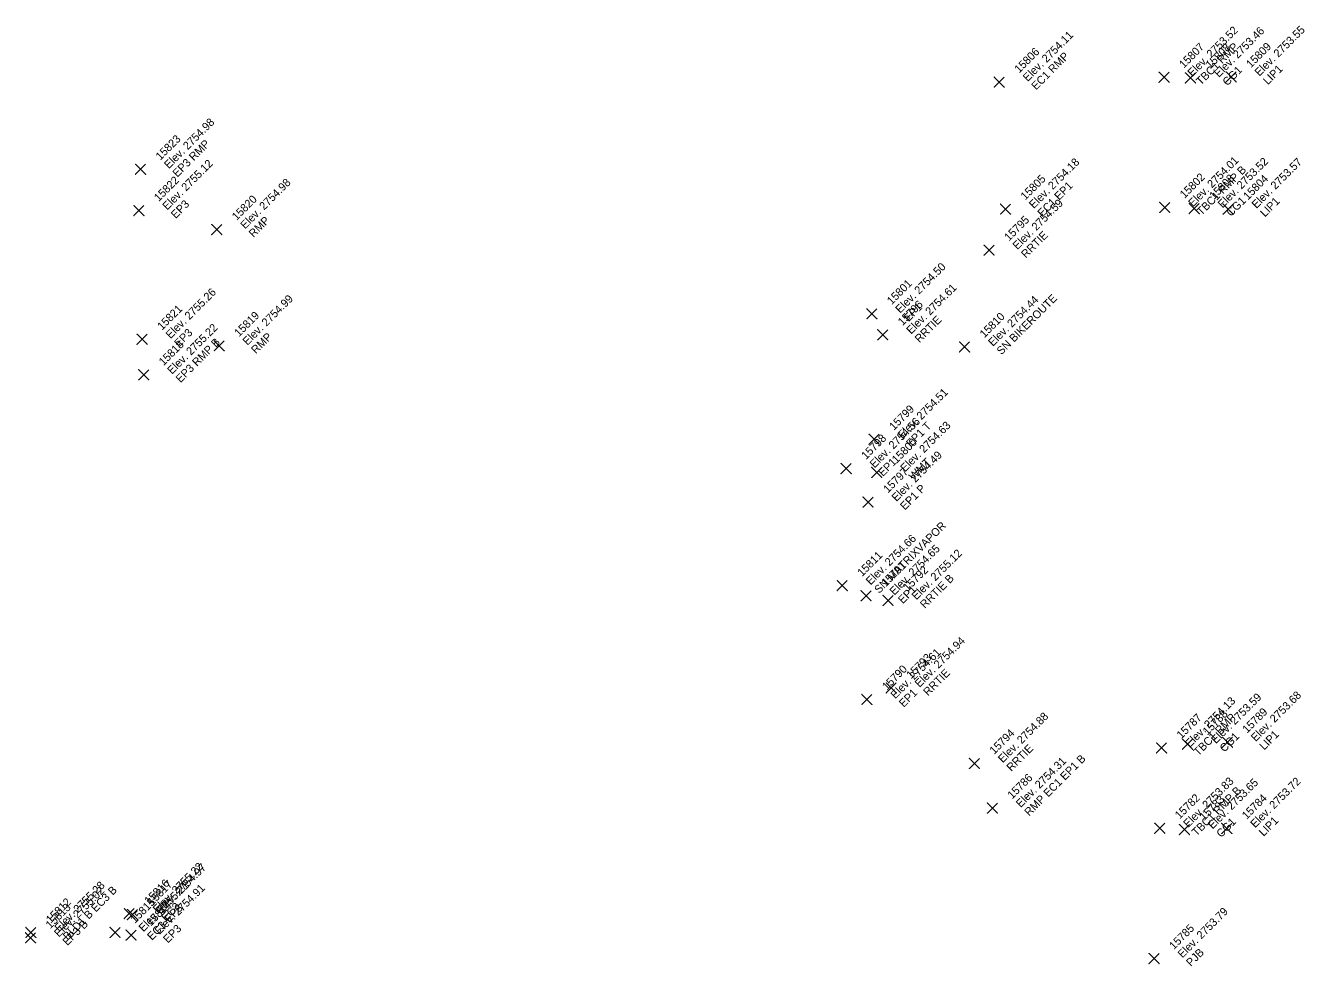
# Model space of a CAD drawing. Extents: x 2493999 to 2503109, y 700767 to 706646.
# Drawn here: x 2502226.75 to 2502265.11, y 704139.16 to 704167.39 of the extents above; entities that cross this region are included whole.
import ezdxf

# ---------------------------------------------------------------- set-up
doc = ezdxf.new("R2010")
doc.units = 0
doc.layers.add('ALG_CL_BLUE_Horiz', color=7, linetype='Continuous')
doc.layers.add('DES_SURFACE_Existing-Ground', color=7, linetype='Continuous')

msp = doc.modelspace()

# ---------------------------------------------------------------- linework, layer by layer
at = {"layer": 'ALG_CL_BLUE_Horiz'}
for points in [[(2502255.957, 704165.693), (2502255.807, 704165.843), (2502255.957, 704165.693), (2502255.807, 704165.543), (2502255.957, 704165.693), (2502256.107, 704165.543), (2502255.957, 704165.693), (2502256.107, 704165.843)], [(2502260.897, 704165.836), (2502260.747, 704165.986), (2502260.897, 704165.836), (2502260.747, 704165.686), (2502260.897, 704165.836), (2502261.047, 704165.686), (2502260.897, 704165.836), (2502261.047, 704165.986)], [(2502261.69, 704165.818), (2502261.54, 704165.968), (2502261.69, 704165.818), (2502261.54, 704165.668), (2502261.69, 704165.818), (2502261.84, 704165.668), (2502261.69, 704165.818), (2502261.84, 704165.968)], [(2502262.907, 704165.849), (2502262.757, 704165.999), (2502262.907, 704165.849), (2502262.757, 704165.699), (2502262.907, 704165.849), (2502263.057, 704165.699), (2502262.907, 704165.849), (2502263.057, 704165.999)], [(2502230.203, 704163.078), (2502230.053, 704163.228), (2502230.203, 704163.078), (2502230.053, 704162.928), (2502230.203, 704163.078), (2502230.353, 704162.928), (2502230.203, 704163.078), (2502230.353, 704163.228)], [(2502230.154, 704161.836), (2502230.004, 704161.986), (2502230.154, 704161.836), (2502230.004, 704161.686), (2502230.154, 704161.836), (2502230.304, 704161.686), (2502230.154, 704161.836), (2502230.304, 704161.986)], [(2502256.144, 704161.881), (2502255.994, 704162.031), (2502256.144, 704161.881), (2502255.994, 704161.731), (2502256.144, 704161.881), (2502256.294, 704161.731), (2502256.144, 704161.881), (2502256.294, 704162.031)], [(2502260.918, 704161.931), (2502260.768, 704162.081), (2502260.918, 704161.931), (2502260.768, 704161.781), (2502260.918, 704161.931), (2502261.068, 704161.781), (2502260.918, 704161.931), (2502261.068, 704162.081)], [(2502261.803, 704161.897), (2502261.653, 704162.047), (2502261.803, 704161.897), (2502261.653, 704161.747), (2502261.803, 704161.897), (2502261.953, 704161.747), (2502261.803, 704161.897), (2502261.953, 704162.047)], [(2502262.818, 704161.884), (2502262.668, 704162.034), (2502262.818, 704161.884), (2502262.668, 704161.734), (2502262.818, 704161.884), (2502262.968, 704161.734), (2502262.818, 704161.884), (2502262.968, 704162.034)], [(2502232.49, 704161.268), (2502232.34, 704161.418), (2502232.49, 704161.268), (2502232.34, 704161.118), (2502232.49, 704161.268), (2502232.64, 704161.118), (2502232.49, 704161.268), (2502232.64, 704161.418)], [(2502255.652, 704160.649), (2502255.502, 704160.799), (2502255.652, 704160.649), (2502255.502, 704160.499), (2502255.652, 704160.649), (2502255.802, 704160.499), (2502255.652, 704160.649), (2502255.802, 704160.799)], [(2502252.135, 704158.741), (2502251.985, 704158.891), (2502252.135, 704158.741), (2502251.985, 704158.591), (2502252.135, 704158.741), (2502252.285, 704158.591), (2502252.135, 704158.741), (2502252.285, 704158.891)], [(2502230.251, 704157.977), (2502230.101, 704158.127), (2502230.251, 704157.977), (2502230.101, 704157.827), (2502230.251, 704157.977), (2502230.401, 704157.827), (2502230.251, 704157.977), (2502230.401, 704158.127)], [(2502252.462, 704158.112), (2502252.312, 704158.262), (2502252.462, 704158.112), (2502252.312, 704157.962), (2502252.462, 704158.112), (2502252.612, 704157.962), (2502252.462, 704158.112), (2502252.612, 704158.262)], [(2502232.561, 704157.779), (2502232.411, 704157.929), (2502232.561, 704157.779), (2502232.411, 704157.629), (2502232.561, 704157.779), (2502232.711, 704157.629), (2502232.561, 704157.779), (2502232.711, 704157.929)], [(2502254.917, 704157.747), (2502254.767, 704157.897), (2502254.917, 704157.747), (2502254.767, 704157.597), (2502254.917, 704157.747), (2502255.067, 704157.597), (2502254.917, 704157.747), (2502255.067, 704157.897)], [(2502230.297, 704156.911), (2502230.147, 704157.061), (2502230.297, 704156.911), (2502230.147, 704156.761), (2502230.297, 704156.911), (2502230.447, 704156.761), (2502230.297, 704156.911), (2502230.447, 704157.061)], [(2502252.201, 704154.974), (2502252.051, 704155.124), (2502252.201, 704154.974), (2502252.051, 704154.824), (2502252.201, 704154.974), (2502252.351, 704154.824), (2502252.201, 704154.974), (2502252.351, 704155.124)], [(2502251.364, 704154.097), (2502251.214, 704154.247), (2502251.364, 704154.097), (2502251.214, 704153.947), (2502251.364, 704154.097), (2502251.514, 704153.947), (2502251.364, 704154.097), (2502251.514, 704154.247)], [(2502252.282, 704153.98), (2502252.132, 704154.13), (2502252.282, 704153.98), (2502252.132, 704153.83), (2502252.282, 704153.98), (2502252.432, 704153.83), (2502252.282, 704153.98), (2502252.432, 704154.13)], [(2502252.023, 704153.09), (2502251.873, 704153.24), (2502252.023, 704153.09), (2502251.873, 704152.94), (2502252.023, 704153.09), (2502252.173, 704152.94), (2502252.023, 704153.09), (2502252.173, 704153.24)], [(2502251.248, 704150.586), (2502251.098, 704150.736), (2502251.248, 704150.586), (2502251.098, 704150.436), (2502251.248, 704150.586), (2502251.398, 704150.436), (2502251.248, 704150.586), (2502251.398, 704150.736)], [(2502251.96, 704150.281), (2502251.81, 704150.431), (2502251.96, 704150.281), (2502251.81, 704150.131), (2502251.96, 704150.281), (2502252.11, 704150.131), (2502251.96, 704150.281), (2502252.11, 704150.431)], [(2502252.62, 704150.142), (2502252.47, 704150.292), (2502252.62, 704150.142), (2502252.47, 704149.992), (2502252.62, 704150.142), (2502252.77, 704149.992), (2502252.62, 704150.142), (2502252.77, 704150.292)], [(2502252.715, 704147.516), (2502252.565, 704147.666), (2502252.715, 704147.516), (2502252.565, 704147.366), (2502252.715, 704147.516), (2502252.865, 704147.366), (2502252.715, 704147.516), (2502252.865, 704147.666)], [(2502251.988, 704147.171), (2502251.838, 704147.321), (2502251.988, 704147.171), (2502251.838, 704147.021), (2502251.988, 704147.171), (2502252.138, 704147.021), (2502251.988, 704147.171), (2502252.138, 704147.321)], [(2502260.822, 704145.715), (2502260.672, 704145.865), (2502260.822, 704145.715), (2502260.672, 704145.565), (2502260.822, 704145.715), (2502260.972, 704145.565), (2502260.822, 704145.715), (2502260.972, 704145.865)], [(2502261.604, 704145.826), (2502261.454, 704145.976), (2502261.604, 704145.826), (2502261.454, 704145.676), (2502261.604, 704145.826), (2502261.754, 704145.676), (2502261.604, 704145.826), (2502261.754, 704145.976)], [(2502262.796, 704145.886), (2502262.646, 704146.036), (2502262.796, 704145.886), (2502262.646, 704145.736), (2502262.796, 704145.886), (2502262.946, 704145.736), (2502262.796, 704145.886), (2502262.946, 704146.036)], [(2502255.212, 704145.251), (2502255.062, 704145.401), (2502255.212, 704145.251), (2502255.062, 704145.101), (2502255.212, 704145.251), (2502255.362, 704145.101), (2502255.212, 704145.251), (2502255.362, 704145.401)], [(2502255.749, 704143.91), (2502255.599, 704144.06), (2502255.749, 704143.91), (2502255.599, 704143.76), (2502255.749, 704143.91), (2502255.899, 704143.76), (2502255.749, 704143.91), (2502255.899, 704144.06)], [(2502260.769, 704143.306), (2502260.619, 704143.456), (2502260.769, 704143.306), (2502260.619, 704143.156), (2502260.769, 704143.306), (2502260.919, 704143.156), (2502260.769, 704143.306), (2502260.919, 704143.456)], [(2502261.506, 704143.264), (2502261.356, 704143.414), (2502261.506, 704143.264), (2502261.356, 704143.114), (2502261.506, 704143.264), (2502261.656, 704143.114), (2502261.506, 704143.264), (2502261.656, 704143.414)], [(2502262.78, 704143.299), (2502262.63, 704143.449), (2502262.78, 704143.299), (2502262.63, 704143.149), (2502262.78, 704143.299), (2502262.93, 704143.149), (2502262.78, 704143.299), (2502262.93, 704143.449)], [(2502229.866, 704140.745), (2502229.716, 704140.895), (2502229.866, 704140.745), (2502229.716, 704140.595), (2502229.866, 704140.745), (2502230.016, 704140.595), (2502229.866, 704140.745), (2502230.016, 704140.895)], [(2502229.957, 704140.714), (2502229.807, 704140.864), (2502229.957, 704140.714), (2502229.807, 704140.564), (2502229.957, 704140.714), (2502230.107, 704140.564), (2502229.957, 704140.714), (2502230.107, 704140.864)], [(2502226.905, 704140.02), (2502226.755, 704140.17), (2502226.905, 704140.02), (2502226.755, 704139.87), (2502226.905, 704140.02), (2502227.055, 704139.87), (2502226.905, 704140.02), (2502227.055, 704140.17)], [(2502226.914, 704140.18), (2502226.764, 704140.33), (2502226.914, 704140.18), (2502226.764, 704140.03), (2502226.914, 704140.18), (2502227.064, 704140.03), (2502226.914, 704140.18), (2502227.064, 704140.33)], [(2502229.44, 704140.181), (2502229.29, 704140.331), (2502229.44, 704140.181), (2502229.29, 704140.031), (2502229.44, 704140.181), (2502229.59, 704140.031), (2502229.44, 704140.181), (2502229.59, 704140.331)], [(2502229.918, 704140.098), (2502229.768, 704140.248), (2502229.918, 704140.098), (2502229.768, 704139.948), (2502229.918, 704140.098), (2502230.068, 704139.948), (2502229.918, 704140.098), (2502230.068, 704140.248)], [(2502260.599, 704139.394), (2502260.449, 704139.544), (2502260.599, 704139.394), (2502260.449, 704139.244), (2502260.599, 704139.394), (2502260.749, 704139.244), (2502260.599, 704139.394), (2502260.749, 704139.544)]]:
    msp.add_lwpolyline(points, dxfattribs=at)

# ---------------------------------------------------------------- texts
at = {"layer": 'DES_SURFACE_Existing-Ground'}
for s, p in [('Elev. 2753.52', (2502261.746, 704165.836)), ('Elev. 2753.46', (2502262.539, 704165.818)), ('Elev. 2753.55', (2502263.756, 704165.849)), ('Elev. 2754.11', (2502256.806, 704165.693)), ('15806', (2502256.551, 704165.948)), ('EC1 RMP', (2502257.06, 704165.438)), ('15807', (2502261.491, 704166.091)), ('TBC1 RMP', (2502262, 704165.581)), ('15808', (2502262.284, 704166.073)), ('15809', (2502263.501, 704166.104)), ('LIP1', (2502264.01, 704165.594)), ('CG1', (2502262.793, 704165.563)), ('Elev. 2754.98', (2502231.052, 704163.078)), ('15823', (2502230.797, 704163.333)), ('EP3 RMP', (2502231.306, 704162.823)), ('Elev. 2755.12', (2502231.003, 704161.836)), ('Elev. 2754.18', (2502256.993, 704161.881)), ('Elev. 2754.01', (2502261.767, 704161.931)), ('TBC1 RMP B', (2502262.021, 704161.676)), ('Elev. 2753.52', (2502262.652, 704161.897)), ('Elev. 2753.57', (2502263.667, 704161.884)), ('15822', (2502230.748, 704162.091)), ('Elev. 2754.98', (2502233.339, 704161.268)), ('15805', (2502256.738, 704162.136)), ('15802', (2502261.512, 704162.186)), ('15803', (2502262.397, 704162.152)), ('15804', (2502263.412, 704162.139)), ('EC1 EP1', (2502257.247, 704161.626)), ('EP3', (2502231.257, 704161.581)), ('15820', (2502233.084, 704161.523)), ('Elev. 2754.59', (2502256.501, 704160.649)), ('CG1', (2502262.906, 704161.642)), ('LIP1', (2502263.921, 704161.629)), ('RMP', (2502233.593, 704161.013)), ('15795', (2502256.246, 704160.904)), ('RRTIE', (2502256.755, 704160.394)), ('Elev. 2754.50', (2502252.984, 704158.741)), ('15801', (2502252.729, 704158.996)), ('Elev. 2755.26', (2502231.1, 704157.977)), ('Elev. 2754.99', (2502233.41, 704157.779)), ('Elev. 2754.61', (2502253.311, 704158.112)), ('Elev. 2754.44', (2502255.766, 704157.747)), ('SN BIKEROUTE', (2502256.02, 704157.492)), ('15821', (2502230.845, 704158.232)), ('15796', (2502253.056, 704158.367)), ('EP1', (2502253.238, 704158.486)), ('15819', (2502233.155, 704158.034)), ('RRTIE', (2502253.565, 704157.857)), ('15810', (2502255.511, 704158.002)), ('Elev. 2755.22', (2502231.146, 704156.911)), ('EP3', (2502231.354, 704157.722)), ('RMP', (2502233.664, 704157.524)), ('15818', (2502230.891, 704157.166)), ('EP3 RMP B', (2502231.4, 704156.656)), ('Elev. 2754.51', (2502253.05, 704154.974)), ('15799', (2502252.795, 704155.229)), ('Elev. 2754.56', (2502252.213, 704154.097)), ('Elev. 2754.63', (2502253.131, 704153.98)), ('EP1 T', (2502253.304, 704154.719)), ('15798', (2502251.958, 704154.352)), ('15800', (2502252.876, 704154.235)), ('EP1', (2502252.467, 704153.842)), ('Elev. 2754.49', (2502252.872, 704153.09)), ('WMT', (2502253.385, 704153.725)), ('15797', (2502252.617, 704153.345)), ('EP1 P', (2502253.126, 704152.835)), ('SN MATRIXVAPOR', (2502252.351, 704150.331)), ('Elev. 2754.66', (2502252.097, 704150.586)), ('Elev. 2754.65', (2502252.809, 704150.281)), ('Elev. 2755.12', (2502253.469, 704150.142)), ('15811', (2502251.842, 704150.841)), ('15791', (2502252.554, 704150.536)), ('15792', (2502253.214, 704150.397)), ('RRTIE B', (2502253.723, 704149.887)), ('EP1', (2502253.063, 704150.026)), ('Elev. 2754.94', (2502253.564, 704147.516)), ('Elev. 2754.61', (2502252.837, 704147.171)), ('15793', (2502253.309, 704147.771)), ('15790', (2502252.582, 704147.426)), ('RRTIE', (2502253.818, 704147.261)), ('EP1', (2502253.091, 704146.916)), ('Elev. 2753.68', (2502263.645, 704145.886)), ('Elev. 2754.13', (2502261.671, 704145.715)), ('Elev. 2753.59', (2502262.453, 704145.826)), ('Elev. 2754.88', (2502256.061, 704145.251)), ('15787', (2502261.416, 704145.97)), ('TBC1 RMP', (2502261.925, 704145.46)), ('15788', (2502262.198, 704146.081)), ('15789', (2502263.39, 704146.141)), ('15794', (2502255.806, 704145.506)), ('CG1', (2502262.707, 704145.571)), ('LIP1', (2502263.899, 704145.631)), ('RRTIE', (2502256.315, 704144.996)), ('RMP EC1 EP1 B', (2502256.852, 704143.655)), ('Elev. 2754.31', (2502256.598, 704143.91)), ('15786', (2502256.343, 704144.165)), ('Elev. 2753.83', (2502261.618, 704143.306)), ('Elev. 2753.65', (2502262.355, 704143.264)), ('Elev. 2753.72', (2502263.629, 704143.299)), ('15782', (2502261.363, 704143.561)), ('TBC1 RMP B', (2502261.872, 704143.051)), ('15784', (2502263.374, 704143.554)), ('15783', (2502262.1, 704143.519)), ('CG1', (2502262.609, 704143.009)), ('LIP1', (2502263.883, 704143.044)), ('Elev. 2755.22', (2502230.715, 704140.745)), ('Elev. 2754.97', (2502230.806, 704140.714)), ('Elev. 2755.28', (2502227.763, 704140.18)), ('Elev. 2755.21', (2502230.289, 704140.181)), ('15816', (2502230.46, 704141)), ('15817', (2502230.551, 704140.969)), ('Elev. 2755.02', (2502227.754, 704140.02)), ('BLD1 B EC3 B', (2502228.017, 704139.925)), ('Elev. 2754.91', (2502230.767, 704140.098)), ('15813', (2502227.499, 704140.275)), ('15812', (2502227.508, 704140.435)), ('15815', (2502230.034, 704140.436)), ('15814', (2502230.512, 704140.353)), ('EC3', (2502230.969, 704140.49)), ('EP3', (2502231.06, 704140.459)), ('Elev. 2753.79', (2502261.448, 704139.394)), ('EP3 B', (2502228.008, 704139.765)), ('EC3', (2502230.543, 704139.926)), ('EP3', (2502231.021, 704139.843)), ('15785', (2502261.193, 704139.649)), ('PJB', (2502261.702, 704139.139))]:
    msp.add_text(s, height=0.24, rotation=45, dxfattribs=at).set_placement(p)

doc.saveas('drawing.dxf')
